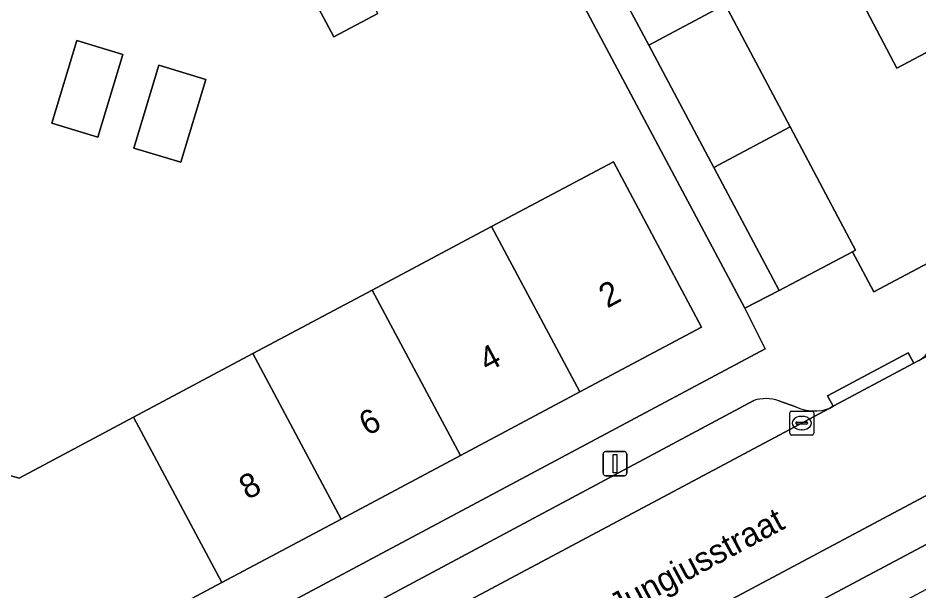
# Model space of a CAD drawing. Extents: x 160304 to 160955, y 383684 to 384161.
# Drawn here: x 160599.67 to 160637.11, y 383885.89 to 383909.71 of the extents above; entities that cross this region are included whole.
import ezdxf

# ---------------------------------------------------------------- set-up
doc = ezdxf.new("R2010")
doc.units = 0
for name, color, linetype in [('IMGEO_Erf', 7, 'Continuous'), ('IMGEO_Kolk', 7, 'Continuous'), ('IMGEO_Lichtmast', 7, 'Continuous'), ('IMGEO_Muur', 7, 'Continuous'), ('IMGEO_Openbare_ruimte_label', 7, 'Continuous'), ('IMGEO_Pand', 7, 'Continuous'), ('IMGEO_Pand_nummerreeks', 7, 'Continuous'), ('IMGEO_Parkeervlak_open', 7, 'Continuous'), ('IMGEO_Rijbaan_lokaal_open', 7, 'Continuous'), ('IMGEO_Voetpad_open', 7, 'Continuous')]:
    doc.layers.add(name, color=color, linetype=linetype)

msp = doc.modelspace()

# ---------------------------------------------------------------- linework, layer by layer
at = {"layer": 'IMGEO_Erf'}
for points in [[(160626.098, 383928.007), (160618.321, 383922.727), (160619.545, 383920.393), (160622.703, 383922.068), (160623.64, 383920.302), (160624.54, 383918.606), (160621.382, 383916.931), (160624.842, 383910.538), (160628.02, 383912.225), (160629.058, 383910.27), (160631.757, 383905.183), (160634.474, 383900.063), (160634.341, 383899.993), (160635.231, 383898.324), (160643.629, 383902.793), (160653.56, 383908.079), (160638.701, 383936.015), (160636.861, 383935.037)], [(160637.323, 383914.66), (160634.635, 383919.676), (160631.621, 383918.062), (160630.435, 383920.276), (160633.449, 383921.891), (160631.946, 383924.697), (160630.417, 383927.55), (160627.237, 383925.861), (160626.098, 383928.007), (160629.242, 383929.947), (160632.137, 383931.494), (160636.553, 383933.837), (160639.33, 383928.604), (160642.001, 383923.569), (160644.671, 383918.537), (160647.339, 383913.508), (160650.045, 383908.409), (160642.729, 383904.527), (160640.385, 383908.944), (160640.012, 383909.64), (160636.191, 383907.623), (160633.533, 383912.66)], [(160602.12, 383908.768), (160604.025, 383908.193), (160602.987, 383904.756), (160601.082, 383905.331)], [(160605.518, 383907.742), (160607.471, 383907.152), (160606.433, 383903.715), (160604.48, 383904.305)]]:
    msp.add_lwpolyline(points, close=True, dxfattribs=at)
for points in [[(160599.049, 383890.783), (160599.714, 383890.581), (160604.477, 383893.118), (160609.434, 383895.758), (160614.39, 383898.398), (160619.346, 383901.038), (160624.41, 383903.736), (160628.072, 383896.861), (160623.008, 383894.164), (160618.052, 383891.524), (160613.096, 383888.884), (160608.139, 383886.243), (160601.831, 383882.883), (160602.81, 383881.06), (160603.019, 383881.171), (160630.716, 383895.952), (160629.871, 383897.643), (160619.737, 383916.693)], [(160614.627, 383909.896), (160612.798, 383908.923), (160611.107, 383912.102)]]:
    msp.add_lwpolyline(points, dxfattribs=at)
at = {"layer": 'IMGEO_Kolk'}
for p, q in [((160631.735, 383892.446), (160631.735, 383893.298)), ((160631.81, 383893.372), (160632.662, 383893.372)), ((160632.223, 383893.152), (160632.248, 383893.152)), ((160632.736, 383893.298), (160632.736, 383892.446)), ((160631.994, 383892.866), (160631.994, 383892.878)), ((160632.432, 383892.829), (160632.034, 383892.829)), ((160632.037, 383892.915), (160632.435, 383892.915)), ((160632.478, 383892.878), (160632.478, 383892.866)), ((160632.662, 383892.372), (160631.81, 383892.372)), ((160632.246, 383892.592), (160632.221, 383892.592))]:
    msp.add_line(p, q, dxfattribs=at)
for points in [[(160631.735, 383892.446), (160631.735, 383893.298)], [(160631.81, 383893.372), (160632.662, 383893.372)], [(160632.736, 383893.298), (160632.736, 383892.446)], [(160632.662, 383892.372), (160631.81, 383892.372)]]:
    msp.add_lwpolyline(points, dxfattribs=at)
for centre, radius, start, end in [((160631.812, 383893.296), 0.0765, 91.552, 178.448), ((160631.812, 383893.296), 0.0765, 91.552, 178.448), ((160632.66, 383893.296), 0.0765, 1.552, 88.448), ((160632.66, 383893.296), 0.0765, 1.552, 88.448), ((160632.034, 383892.875), 0.0403, 85.8775, 175.7526), ((160632.031, 383892.865), 0.0366, 178.938, 274.7102), ((160632.435, 383892.872), 0.043, 264.8664, 352.4533), ((160632.439, 383892.877), 0.0386, 1.7309, 96.639), ((160631.812, 383892.448), 0.0765, 181.552, 268.448), ((160631.812, 383892.448), 0.0765, 181.552, 268.448), ((160632.66, 383892.448), 0.0765, 271.552, 358.448), ((160632.66, 383892.448), 0.0765, 271.552, 358.448)]:
    msp.add_arc(centre, radius, start, end, dxfattribs=at)
for centre, major_axis, ratio, start_param, end_param in [((160632.222, 383892.872), (-0.387, 0.002), 0.722429, 4.712389, 7.853982), ((160632.247, 383892.872), (-0.39, 0.002), 0.717154, 1.570796, 4.712389)]:
    msp.add_ellipse(centre, major_axis=major_axis, ratio=ratio, start_param=start_param, end_param=end_param, dxfattribs=at)
at = {"layer": 'IMGEO_Lichtmast'}
for p, q in [((160624.078, 383891.685), (160624.868, 383891.685)), ((160624.868, 383891.685), (160624.078, 383891.685)), ((160623.978, 383890.785), (160623.978, 383891.585)), ((160623.978, 383891.585), (160623.978, 383890.785)), ((160624.968, 383891.585), (160624.968, 383890.785)), ((160624.968, 383890.785), (160624.968, 383891.585)), ((160624.868, 383890.685), (160624.078, 383890.685)), ((160624.078, 383890.685), (160624.868, 383890.685))]:
    msp.add_line(p, q, dxfattribs=at)
msp.add_lwpolyline([(160624.398, 383891.56), (160624.548, 383891.56), (160624.548, 383890.81), (160624.398, 383890.81), (160624.398, 383891.56)], dxfattribs=at)
for centre, start, end in [((160624.078, 383891.585), 90, 180), ((160624.078, 383891.585), 90, 180), ((160624.868, 383891.585), 0, 90), ((160624.868, 383891.585), 360, 90), ((160624.078, 383890.785), 180, 270), ((160624.078, 383890.785), 180, 270), ((160624.868, 383890.785), 270, 0), ((160624.868, 383890.785), 270, 0)]:
    msp.add_arc(centre, 0.1, start, end, dxfattribs=at)
at = {"layer": 'IMGEO_Muur'}
msp.add_lwpolyline([(160643.629, 383902.793), (160635.231, 383898.324), (160634.341, 383899.993)], dxfattribs=at)
at = {"layer": 'IMGEO_Pand'}
for points in [[(160644.671, 383918.537), (160637.323, 383914.66), (160633.533, 383912.66), (160636.191, 383907.623), (160640.012, 383909.64), (160647.339, 383913.508)], [(160612.934, 383913.074), (160611.107, 383912.102), (160612.798, 383908.923), (160614.627, 383909.896)], [(160624.842, 383910.538), (160625.88, 383908.582), (160629.058, 383910.27), (160628.02, 383912.225)], [(160629.058, 383910.27), (160625.88, 383908.582), (160628.579, 383903.496), (160631.757, 383905.183)], [(160602.987, 383904.756), (160604.025, 383908.193), (160602.12, 383908.768), (160601.082, 383905.331)], [(160606.433, 383903.715), (160607.471, 383907.152), (160605.518, 383907.742), (160604.48, 383904.305)], [(160631.296, 383898.376), (160634.341, 383899.993), (160634.474, 383900.063), (160631.757, 383905.183), (160628.579, 383903.496)], [(160623.008, 383894.164), (160628.072, 383896.861), (160624.41, 383903.736), (160619.346, 383901.038)], [(160623.008, 383894.164), (160619.346, 383901.038), (160614.39, 383898.398), (160618.052, 383891.524)], [(160613.096, 383888.884), (160618.052, 383891.524), (160614.39, 383898.398), (160609.434, 383895.758)], [(160613.096, 383888.884), (160609.434, 383895.758), (160604.477, 383893.118), (160608.139, 383886.243)], [(160604.477, 383893.118), (160599.714, 383890.581), (160599.049, 383890.783), (160597.603, 383893.497), (160590.792, 383889.87), (160593.071, 383885.591), (160594.706, 383882.522), (160595.841, 383882.177), (160597.563, 383881.652), (160598.806, 383881.272), (160601.831, 383882.883), (160608.139, 383886.243)]]:
    msp.add_lwpolyline(points, close=True, dxfattribs=at)
at = {"layer": 'IMGEO_Parkeervlak_open'}
for points in [[(160637.105, 383895.469), (160654.821, 383904.917)], [(160660.608, 383902.238), (160609.197, 383874.818), (160609.343, 383874.864), (160609.522, 383874.905), (160609.703, 383874.93), (160609.886, 383874.938), (160610.069, 383874.93), (160610.25, 383874.906), (160610.429, 383874.865), (160610.603, 383874.809), (160611.378, 383874.542), (160611.527, 383874.503), (160611.678, 383874.478), (160611.832, 383874.466), (160611.985, 383874.468), (160612.138, 383874.484), (160612.289, 383874.513), (160612.437, 383874.556), (160612.533, 383874.592), (160659.026, 383899.322)], [(160606.718, 383879.264), (160633.401, 383893.494)], [(160630.237, 383893.81), (160608.541, 383882.199)], [(160631.989, 383893.542), (160631.279, 383893.796)]]:
    msp.add_lwpolyline(points, dxfattribs=at)
for centre, radius, start, end in [((160636.397, 383896.645), 1.372, 301.0505, 358.5117), ((160630.737, 383892.249), 1.639, 70.6986, 107.7619), ((160632.752, 383895.189), 1.815, 245.1516, 290.9544)]:
    msp.add_arc(centre, radius, start, end, dxfattribs=at)
at = {"layer": 'IMGEO_Rijbaan_lokaal_open'}
msp.add_lwpolyline([(160666.813, 383911.312), (160654.821, 383904.917), (160637.105, 383895.469), (160636.895, 383895.357), (160633.542, 383893.569), (160633.401, 383893.494), (160606.718, 383879.264), (160604.537, 383878.101), (160604.496, 383878.079), (160603.369, 383877.478), (160604.38, 383875.585), (160605.766, 383872.988), (160606.789, 383873.534), (160609.197, 383874.818), (160660.608, 383902.238), (160661.913, 383902.934), (160669.77, 383907.125)], dxfattribs=at)
at = {"layer": 'IMGEO_Voetpad_open'}
for points in [[(160625.88, 383908.582), (160624.842, 383910.538), (160621.382, 383916.931), (160621.118, 383917.428), (160619.737, 383916.693), (160629.871, 383897.643), (160631.296, 383898.376), (160628.579, 383903.496)], [(160633.542, 383893.569), (160636.895, 383895.357), (160636.661, 383895.798), (160633.308, 383894.01)]]:
    msp.add_lwpolyline(points, close=True, dxfattribs=at)
for points in [[(160657.72, 383910.303), (160653.56, 383908.079), (160643.629, 383902.793), (160635.231, 383898.324), (160634.341, 383899.993), (160631.296, 383898.376), (160629.871, 383897.643), (160630.716, 383895.952), (160603.019, 383881.171), (160604.537, 383878.101), (160606.718, 383879.264)], [(160659.026, 383899.322), (160612.533, 383874.592), (160612.437, 383874.556), (160612.289, 383874.513), (160612.138, 383874.484), (160611.985, 383874.468), (160611.832, 383874.466), (160611.678, 383874.478), (160611.527, 383874.503), (160611.378, 383874.542), (160610.603, 383874.809), (160610.429, 383874.865), (160610.25, 383874.906), (160610.069, 383874.93), (160609.886, 383874.938), (160609.703, 383874.93), (160609.522, 383874.905), (160609.343, 383874.864), (160609.197, 383874.818), (160606.789, 383873.534), (160608.385, 383870.479), (160660.662, 383898.369)], [(160633.401, 383893.494), (160633.542, 383893.569), (160633.308, 383894.01), (160636.661, 383895.798), (160636.895, 383895.357), (160637.105, 383895.469)], [(160608.541, 383882.199), (160630.237, 383893.81)], [(160631.279, 383893.796), (160631.989, 383893.542)]]:
    msp.add_lwpolyline(points, dxfattribs=at)
for centre, radius, start, end in [((160636.397, 383896.645), 1.372, 301.0505, 358.5117), ((160630.737, 383892.249), 1.639, 70.6986, 107.7619), ((160632.752, 383895.189), 1.815, 245.1516, 290.9544)]:
    msp.add_arc(centre, radius, start, end, dxfattribs=at)

# ---------------------------------------------------------------- texts
at = {"layer": 'IMGEO_Openbare_ruimte_label'}
msp.add_text('Marie Jungiusstraat', height=1, rotation=28.1028, dxfattribs=at).set_placement((160621.307, 383883.022))
at = {"layer": 'IMGEO_Pand_nummerreeks'}
for s, p in [('2', (160624.151, 383897.627)), ('4', (160619.17, 383894.974)), ('6', (160614.186, 383892.319)), ('8', (160609.206, 383889.667))]:
    msp.add_text(s, height=1, rotation=28.0435, dxfattribs=at).set_placement(p)

doc.saveas('drawing.dxf')
